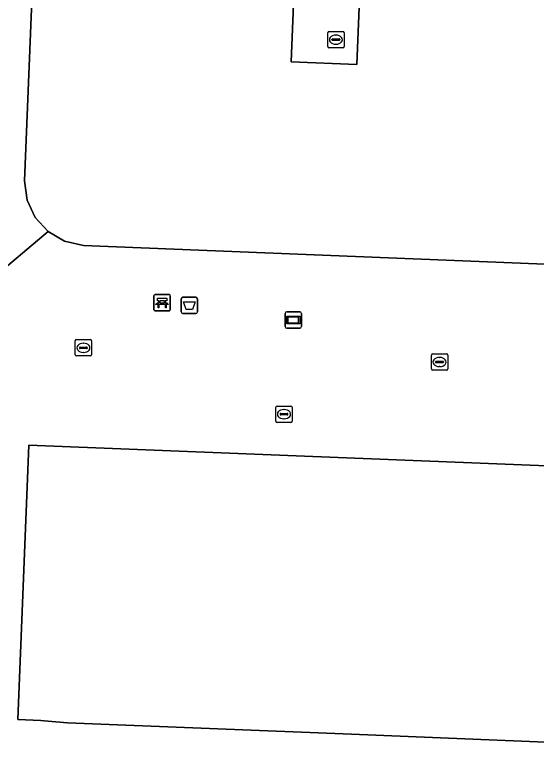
# Model space of a CAD drawing. Extents: x 160888 to 161385, y 386490 to 386908.
# Drawn here: x 161141.39 to 161173.3, y 386538.96 to 386584.91 of the extents above; entities that cross this region are included whole.
import ezdxf

# ---------------------------------------------------------------- set-up
doc = ezdxf.new("R2010")
doc.units = 0
for name, color, linetype in [('IMGEO_Afvalbak', 7, 'Continuous'), ('IMGEO_Bank', 7, 'Continuous'), ('IMGEO_Brandkraan', 7, 'Continuous'), ('IMGEO_Kolk', 7, 'Continuous'), ('IMGEO_Pand', 7, 'Continuous'), ('IMGEO_Reclamebord', 7, 'Continuous'), ('IMGEO_Voetgangersgebied_open', 7, 'Continuous')]:
    doc.layers.add(name, color=color, linetype=linetype)

msp = doc.modelspace()

# ---------------------------------------------------------------- linework, layer by layer
at = {"layer": 'IMGEO_Afvalbak'}
for p, q in [((161151.555, 386566.767), (161151.555, 386567.567)), ((161151.555, 386567.567), (161151.555, 386566.767)), ((161151.655, 386567.667), (161152.445, 386567.667)), ((161152.445, 386567.667), (161151.655, 386567.667)), ((161152.545, 386567.567), (161152.545, 386566.767)), ((161152.545, 386566.767), (161152.545, 386567.567)), ((161152.445, 386566.667), (161151.655, 386566.667)), ((161151.655, 386566.667), (161152.445, 386566.667))]:
    msp.add_line(p, q, dxfattribs=at)
msp.add_lwpolyline([(161151.698, 386567.381), (161152.402, 386567.381), (161152.253, 386566.911), (161151.847, 386566.911), (161151.698, 386567.381)], dxfattribs=at)
for centre, start, end in [((161151.655, 386567.567), 90, 180), ((161151.655, 386567.567), 90, 180), ((161152.445, 386567.567), 0, 90), ((161152.445, 386567.567), 360, 90), ((161151.655, 386566.767), 180, 270), ((161151.655, 386566.767), 180, 270), ((161152.445, 386566.767), 270, 0), ((161152.445, 386566.767), 270, 0)]:
    msp.add_arc(centre, 0.1, start, end, dxfattribs=at)
at = {"layer": 'IMGEO_Bank'}
for p, q in [((161149.885, 386566.904), (161149.885, 386567.745)), ((161149.885, 386567.745), (161149.885, 386566.904)), ((161149.96, 386567.829), (161150.801, 386567.829)), ((161150.801, 386567.829), (161149.96, 386567.829)), ((161150.194, 386567.335), (161150.194, 386567.441)), ((161150.238, 386567.441), (161150.238, 386567.335)), ((161150.526, 386567.447), (161150.244, 386567.447)), ((161150.532, 386567.335), (161150.532, 386567.441)), ((161150.576, 386567.441), (161150.576, 386567.335)), ((161150.885, 386567.754), (161150.885, 386566.913)), ((161150.885, 386566.913), (161150.885, 386567.754)), ((161150.582, 386567.227), (161150.189, 386567.227)), ((161150.244, 386567.329), (161150.526, 386567.329)), ((161150.81, 386566.829), (161149.969, 386566.829)), ((161149.969, 386566.829), (161150.81, 386566.829))]:
    msp.add_line(p, q, dxfattribs=at)
for points in [[(161150.188, 386567.447), (161150.102, 386567.447), (161150.102, 386567.608), (161150.665, 386567.608), (161150.665, 386567.447), (161150.582, 386567.447)], [(161150.132, 386567.227), (161149.99, 386567.227), (161150.102, 386567.329), (161150.188, 386567.329)], [(161150.182, 386567.22), (161150.182, 386567.013), (161150.139, 386567.013), (161150.139, 386567.22)], [(161150.582, 386567.329), (161150.665, 386567.329), (161150.777, 386567.227), (161150.638, 386567.227)], [(161150.632, 386567.22), (161150.632, 386567.013), (161150.588, 386567.013), (161150.588, 386567.22)]]:
    msp.add_lwpolyline(points, dxfattribs=at)
for centre, radius, start, end in [((161149.963, 386567.751), 0.0779, 92.4484, 184.2845), ((161149.963, 386567.751), 0.0779, 92.4484, 184.2845), ((161150.187, 386567.44), 0.00671, 2.8957, 87.1043), ((161150.244, 386567.44), 0.00671, 92.8957, 177.1043), ((161150.526, 386567.44), 0.00671, 2.8957, 87.1043), ((161150.583, 386567.44), 0.00671, 92.8957, 177.1043), ((161150.807, 386567.751), 0.0779, 2.4484, 94.2845), ((161150.807, 386567.751), 0.0779, 2.4484, 94.2845), ((161150.132, 386567.22), 0.00671, 2.8957, 87.1043), ((161150.189, 386567.22), 0.00671, 92.8957, 177.1043), ((161150.187, 386567.336), 0.00671, 272.8957, 357.1043), ((161150.244, 386567.336), 0.00671, 182.8957, 267.1043), ((161150.526, 386567.336), 0.00671, 272.8957, 357.1043), ((161150.583, 386567.336), 0.00671, 182.8957, 267.1043), ((161150.581, 386567.22), 0.00671, 2.8957, 87.1043), ((161150.638, 386567.22), 0.00671, 92.8957, 177.1043), ((161149.963, 386566.907), 0.0779, 182.4484, 274.2845), ((161149.963, 386566.907), 0.0779, 182.4484, 274.2845), ((161150.807, 386566.907), 0.0779, 272.4484, 4.2845), ((161150.807, 386566.907), 0.0779, 272.4484, 4.2845)]:
    msp.add_arc(centre, radius, start, end, dxfattribs=at)
at = {"layer": 'IMGEO_Brandkraan'}
for p, q in [((161160.511, 386582.982), (161160.511, 386583.834)), ((161160.586, 386583.908), (161161.438, 386583.908)), ((161160.999, 386583.688), (161161.024, 386583.688)), ((161161.512, 386583.834), (161161.512, 386582.982)), ((161160.77, 386583.402), (161160.77, 386583.414)), ((161161.208, 386583.365), (161160.81, 386583.365)), ((161160.813, 386583.451), (161161.211, 386583.451)), ((161161.022, 386583.128), (161160.997, 386583.128)), ((161161.254, 386583.414), (161161.254, 386583.402)), ((161161.438, 386582.908), (161160.586, 386582.908)), ((161157.411, 386561.02), (161158.263, 386561.02)), ((161157.336, 386560.094), (161157.336, 386560.946)), ((161157.595, 386560.514), (161157.595, 386560.526)), ((161157.638, 386560.563), (161158.036, 386560.563)), ((161157.824, 386560.8), (161157.849, 386560.8)), ((161158.079, 386560.526), (161158.079, 386560.514)), ((161158.337, 386560.946), (161158.337, 386560.094)), ((161158.033, 386560.477), (161157.635, 386560.477)), ((161157.847, 386560.24), (161157.822, 386560.24)), ((161158.263, 386560.02), (161157.411, 386560.02))]:
    msp.add_line(p, q, dxfattribs=at)
for points in [[(161160.511, 386582.982), (161160.511, 386583.834)], [(161160.586, 386583.908), (161161.438, 386583.908)], [(161161.512, 386583.834), (161161.512, 386582.982)], [(161161.438, 386582.908), (161160.586, 386582.908)], [(161157.411, 386561.02), (161158.263, 386561.02)], [(161157.336, 386560.094), (161157.336, 386560.946)], [(161158.337, 386560.946), (161158.337, 386560.094)], [(161158.263, 386560.02), (161157.411, 386560.02)]]:
    msp.add_lwpolyline(points, dxfattribs=at)
for centre, radius, start, end in [((161160.588, 386583.832), 0.0765, 91.552, 178.448), ((161160.588, 386583.832), 0.0765, 91.552, 178.448), ((161161.436, 386583.832), 0.0765, 1.552, 88.448), ((161161.436, 386583.832), 0.0765, 1.552, 88.448), ((161160.81, 386583.411), 0.0403, 85.8775, 175.7526), ((161160.807, 386583.401), 0.0366, 178.938, 274.7102), ((161161.211, 386583.408), 0.043, 264.8664, 352.4533), ((161161.215, 386583.413), 0.0386, 1.7309, 96.639), ((161160.588, 386582.984), 0.0765, 181.552, 268.448), ((161160.588, 386582.984), 0.0765, 181.552, 268.448), ((161161.436, 386582.984), 0.0765, 271.552, 358.448), ((161161.436, 386582.984), 0.0765, 271.552, 358.448), ((161157.413, 386560.944), 0.0765, 91.552, 178.448), ((161157.413, 386560.944), 0.0765, 91.552, 178.448), ((161158.261, 386560.944), 0.0765, 1.552, 88.448), ((161158.261, 386560.944), 0.0765, 1.552, 88.448), ((161157.635, 386560.523), 0.0403, 85.8775, 175.7526), ((161157.632, 386560.513), 0.0366, 178.938, 274.7102), ((161158.036, 386560.52), 0.043, 264.8664, 352.4533), ((161158.04, 386560.525), 0.0386, 1.7309, 96.639), ((161157.413, 386560.096), 0.0765, 181.552, 268.448), ((161157.413, 386560.096), 0.0765, 181.552, 268.448), ((161158.261, 386560.096), 0.0765, 271.552, 358.448), ((161158.261, 386560.096), 0.0765, 271.552, 358.448)]:
    msp.add_arc(centre, radius, start, end, dxfattribs=at)
for centre, major_axis, ratio, start_param, end_param in [((161160.998, 386583.408), (-0.387, 0.002), 0.722429, 4.712389, 7.853982), ((161161.023, 386583.408), (-0.39, 0.002), 0.717154, 1.570796, 4.712389), ((161157.823, 386560.52), (-0.387, 0.002), 0.722429, 4.712389, 7.853982), ((161157.848, 386560.52), (-0.39, 0.002), 0.717154, 1.570796, 4.712389)]:
    msp.add_ellipse(centre, major_axis=major_axis, ratio=ratio, start_param=start_param, end_param=end_param, dxfattribs=at)
at = {"layer": 'IMGEO_Kolk'}
for p, q in [((161145.074, 386564.151), (161145.074, 386565.003)), ((161145.149, 386565.077), (161146.001, 386565.077)), ((161145.562, 386564.857), (161145.587, 386564.857)), ((161146.075, 386565.003), (161146.075, 386564.151)), ((161145.333, 386564.571), (161145.333, 386564.583)), ((161145.771, 386564.534), (161145.373, 386564.534)), ((161145.376, 386564.62), (161145.774, 386564.62)), ((161145.585, 386564.297), (161145.56, 386564.297)), ((161145.817, 386564.583), (161145.817, 386564.571)), ((161166.921, 386564.208), (161167.773, 386564.208)), ((161146.001, 386564.077), (161145.149, 386564.077)), ((161166.846, 386563.282), (161166.846, 386564.134)), ((161167.105, 386563.702), (161167.105, 386563.714)), ((161167.148, 386563.751), (161167.546, 386563.751)), ((161167.334, 386563.988), (161167.359, 386563.988)), ((161167.589, 386563.714), (161167.589, 386563.702)), ((161167.847, 386564.134), (161167.847, 386563.282)), ((161167.543, 386563.665), (161167.145, 386563.665)), ((161167.357, 386563.428), (161167.332, 386563.428)), ((161167.773, 386563.208), (161166.921, 386563.208))]:
    msp.add_line(p, q, dxfattribs=at)
for points in [[(161145.074, 386564.151), (161145.074, 386565.003)], [(161145.149, 386565.077), (161146.001, 386565.077)], [(161146.075, 386565.003), (161146.075, 386564.151)], [(161166.921, 386564.208), (161167.773, 386564.208)], [(161146.001, 386564.077), (161145.149, 386564.077)], [(161166.846, 386563.282), (161166.846, 386564.134)], [(161167.847, 386564.134), (161167.847, 386563.282)], [(161167.773, 386563.208), (161166.921, 386563.208)]]:
    msp.add_lwpolyline(points, dxfattribs=at)
for centre, radius, start, end in [((161145.151, 386565.001), 0.0765, 91.552, 178.448), ((161145.151, 386565.001), 0.0765, 91.552, 178.448), ((161145.999, 386565.001), 0.0765, 1.552, 88.448), ((161145.999, 386565.001), 0.0765, 1.552, 88.448), ((161145.373, 386564.58), 0.0403, 85.8775, 175.7526), ((161145.37, 386564.57), 0.0366, 178.938, 274.7102), ((161145.774, 386564.577), 0.043, 264.8664, 352.4533), ((161145.778, 386564.582), 0.0386, 1.7309, 96.639), ((161166.923, 386564.132), 0.0765, 91.552, 178.448), ((161166.923, 386564.132), 0.0765, 91.552, 178.448), ((161167.771, 386564.132), 0.0765, 1.552, 88.448), ((161167.771, 386564.132), 0.0765, 1.552, 88.448), ((161145.151, 386564.153), 0.0765, 181.552, 268.448), ((161145.151, 386564.153), 0.0765, 181.552, 268.448), ((161145.999, 386564.153), 0.0765, 271.552, 358.448), ((161145.999, 386564.153), 0.0765, 271.552, 358.448), ((161167.145, 386563.711), 0.0403, 85.8775, 175.7526), ((161167.55, 386563.713), 0.0386, 1.7309, 96.639), ((161166.923, 386563.284), 0.0765, 181.552, 268.448), ((161166.923, 386563.284), 0.0765, 181.552, 268.448), ((161167.142, 386563.701), 0.0366, 178.938, 274.7102), ((161167.546, 386563.708), 0.043, 264.8664, 352.4533), ((161167.771, 386563.284), 0.0765, 271.552, 358.448), ((161167.771, 386563.284), 0.0765, 271.552, 358.448)]:
    msp.add_arc(centre, radius, start, end, dxfattribs=at)
for centre, major_axis, ratio, start_param, end_param in [((161145.561, 386564.577), (-0.387, 0.002), 0.722429, 4.712389, 7.853982), ((161145.586, 386564.577), (-0.39, 0.002), 0.717154, 1.570796, 4.712389), ((161167.333, 386563.708), (-0.387, 0.002), 0.722429, 4.712389, 7.853982), ((161167.358, 386563.708), (-0.39, 0.002), 0.717154, 1.570796, 4.712389)]:
    msp.add_ellipse(centre, major_axis=major_axis, ratio=ratio, start_param=start_param, end_param=end_param, dxfattribs=at)
at = {"layer": 'IMGEO_Pand'}
for points in [[(161163.18, 386603.875), (161162.285, 386581.893), (161158.269, 386582.057), (161161.964, 386673.038)], [(161144.239, 386630.361), (161141.97, 386574.785), (161142.127, 386573.608), (161142.623, 386572.549), (161143.412, 386571.685), (161144.419, 386571.089), (161145.572, 386570.831), (161177.328, 386569.555), (161178.554, 386569.701), (161179.639, 386570.209), (161180.548, 386571.054), (161181.119, 386572.09), (161181.347, 386573.278), (161182.646, 386603.083)], [(161265.583, 386553.546), (161204.222, 386556.138), (161203.171, 386556.182), (161198.944, 386556.36), (161142.239, 386558.637), (161141.573, 386541.866), (161142.962, 386541.796), (161143.172, 386541.779), (161144.595, 386541.66), (161161.956, 386540.961), (161183.23, 386540.097), (161183.318, 386542.275), (161202.016, 386541.511), (161202.353, 386541.497), (161202.357, 386541.624), (161202.637, 386541.61), (161202.666, 386542.205), (161206.74, 386542.032)]]:
    msp.add_lwpolyline(points, dxfattribs=at)
at = {"layer": 'IMGEO_Reclamebord'}
for p, q in [((161157.908, 386565.878), (161157.908, 386566.678)), ((161157.908, 386566.678), (161157.908, 386565.878)), ((161158.008, 386566.778), (161158.798, 386566.778)), ((161158.798, 386566.778), (161158.008, 386566.778)), ((161158.898, 386566.678), (161158.898, 386565.878)), ((161158.898, 386565.878), (161158.898, 386566.678)), ((161158.798, 386565.778), (161158.008, 386565.778)), ((161158.008, 386565.778), (161158.798, 386565.778))]:
    msp.add_line(p, q, dxfattribs=at)
for points in [[(161158.009, 386566.51), (161158.797, 386566.51), (161158.797, 386566.046), (161158.009, 386566.046), (161158.009, 386566.51)], [(161158.074, 386566.445), (161158.074, 386566.111), (161158.732, 386566.111), (161158.732, 386566.445), (161158.074, 386566.445)]]:
    msp.add_lwpolyline(points, dxfattribs=at)
for centre, start, end in [((161158.008, 386566.678), 90, 180), ((161158.008, 386566.678), 90, 180), ((161158.798, 386566.678), 0, 90), ((161158.798, 386566.678), 360, 90), ((161158.008, 386565.878), 180, 270), ((161158.008, 386565.878), 180, 270), ((161158.798, 386565.878), 270, 0), ((161158.798, 386565.878), 270, 0)]:
    msp.add_arc(centre, 0.1, start, end, dxfattribs=at)
at = {"layer": 'IMGEO_Voetgangersgebied_open'}
for points in [[(161161.964, 386673.038), (161158.269, 386582.057), (161162.285, 386581.893), (161163.18, 386603.875)], [(161139.877, 386568.704), (161143.412, 386571.685), (161142.623, 386572.549), (161142.127, 386573.608), (161141.97, 386574.785), (161144.239, 386630.361), (161136.014, 386630.69)], [(161213.556, 386587.296), (161213.252, 386579.772), (161212.673, 386568.138), (161204.671, 386568.461), (161191.198, 386569.006), (161188.786, 386569.101), (161183.563, 386569.308), (161177.328, 386569.555), (161145.572, 386570.831), (161144.419, 386571.089), (161143.412, 386571.685), (161139.877, 386568.704)]]:
    msp.add_lwpolyline(points, dxfattribs=at)
msp.add_lwpolyline([(161255.052, 386539.373), (161255.062, 386539.613), (161240.655, 386540.207), (161240.646, 386539.967), (161226.27, 386540.547), (161207.362, 386541.287), (161207.269, 386539.164), (161201.927, 386539.387), (161202.016, 386541.511), (161183.318, 386542.275), (161183.23, 386540.097), (161161.956, 386540.961), (161144.595, 386541.66), (161143.172, 386541.779), (161142.962, 386541.796), (161141.573, 386541.866), (161142.239, 386558.637), (161198.944, 386556.36), (161203.171, 386556.182), (161204.222, 386556.138), (161265.583, 386553.546), (161265.022, 386539.386), (161265.122, 386539.382), (161265.105, 386538.962)], close=True, dxfattribs=at)

doc.saveas('drawing.dxf')
